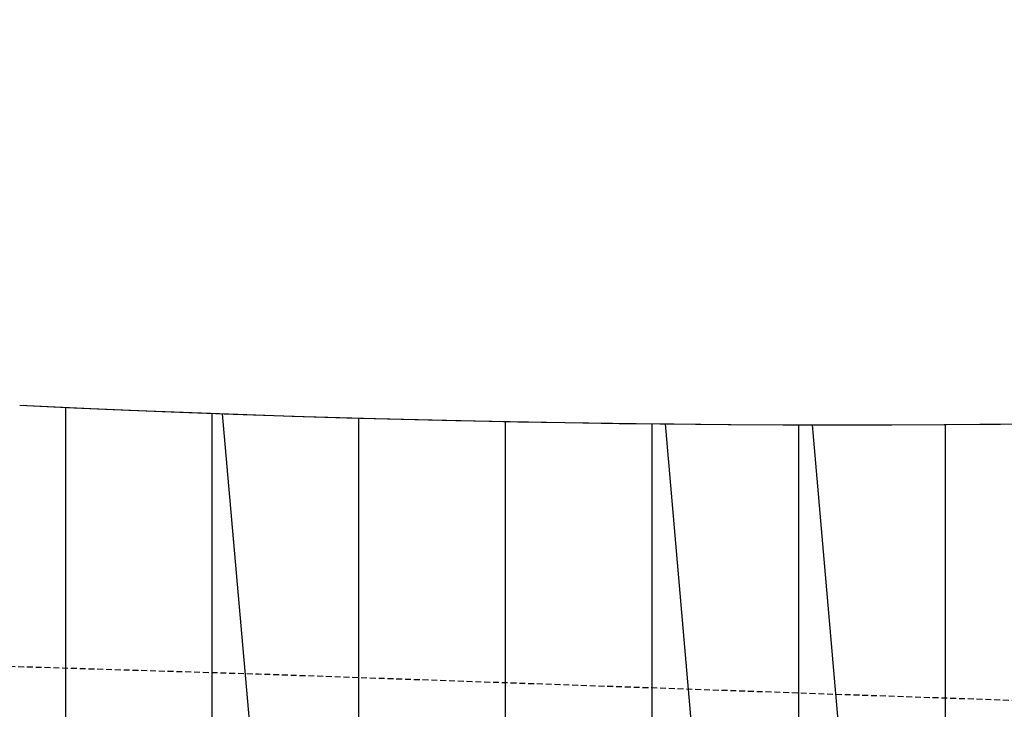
# Model space of a CAD drawing. Extents: x 429357 to 505151, y 227904 to 248592.
# Tile 433 of 656: x 443871 to 443955, y 235769 to 235827. Entities that reach past the tile are written whole.
import ezdxf

# ---------------------------------------------------------------- set-up
doc = ezdxf.new("R2010")
doc.units = 0
doc.header["$MEASUREMENT"] = 0
doc.linetypes.add('DASHED', pattern=[0.75, 0.5, -0.25])
for name, color, linetype in [('V-ASPH-EDGE', 171, 'DASHED'), ('V-RWAY-LINE-COVER', 73, 'Continuous'), ('V-RWAY-LINE-Original PLO', 13, 'Continuous'), ('V-RWAY-LINE-PLO-RR', 32, 'Continuous'), ('V-RWAY-PATT-NEW ROAD-400', 23, 'Continuous'), ('V-RWAY-PATT-NEW ROAD-COVER', 23, 'Continuous'), ('V-RWAY-PATT-OLD ROAD', 21, 'Continuous'), ('V-RWAY-PATT-RR', 24, 'Continuous'), ('V-RWAY-PATT-RR-COVER', 24, 'Continuous'), ('V-RWAY-PATT-RR-KEY', 24, 'Continuous')]:
    doc.layers.add(name, color=color, linetype=linetype)

msp = doc.modelspace()

# ---------------------------------------------------------------- hatches: boundary and pattern name
at = {"layer": 'V-RWAY-PATT-NEW ROAD-400'}
h = msp.add_hatch(dxfattribs=at)
h.set_pattern_fill('ANSI31', color=256, scale=400, angle=50)
h.set_pattern_definition([(95, (0, 0), (-49.80973490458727, -4.3577871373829), [])])
edge = h.paths.add_edge_path()
edge.add_line((444754.7902537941, 235688.7139485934), (445152.242234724, 235891.9075307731))
edge.add_line((445152.242234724, 235891.9075307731), (444804.834635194, 235935.4961069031))
edge.add_line((444804.834635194, 235935.4961069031), (444618.22951448, 235955.8303361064))
edge.add_arc((443941.3333751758, 237279.8569683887), 1487.022160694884, 267.29236154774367, 297.0779613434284, ccw=False)
edge.add_line((443871.0870157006, 235794.4949400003), (442962.2969302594, 235837.4737690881))
edge.add_line((442962.2969302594, 235837.4737690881), (442858.4905107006, 235847.5377895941))
edge.add_line((442858.4905107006, 235847.5377895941), (442782.2923647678, 235861.6184170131))
edge.add_line((442782.2923647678, 235861.6184170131), (442699.1520910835, 235883.7495124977))
edge.add_line((442699.1520910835, 235883.7495124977), (442630.8484261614, 235907.5383003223))
edge.add_line((442630.8484261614, 235907.5383003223), (442563.9286095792, 235936.1352401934))
edge.add_line((442563.9286095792, 235936.1352401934), (442532.6556501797, 235951.4266071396))
edge.add_line((442532.6556501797, 235951.4266071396), (442512.6865152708, 235961.8717509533))
edge.add_line((442512.6865152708, 235961.8717509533), (442445.8126106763, 236000.9896755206))
edge.add_line((442445.8126106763, 236000.9896755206), (442388.9329959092, 236039.7831138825))
edge.add_line((442388.9329959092, 236039.7831138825), (442346.2858197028, 236072.6535520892))
edge.add_line((442346.2858197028, 236072.6535520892), (442306.8815892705, 236106.2952772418))
edge.add_line((442306.8815892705, 236106.2952772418), (442256.158681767, 236154.9389523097))
edge.add_line((442256.158681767, 236154.9389523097), (442207.6928551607, 236208.1272666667))
edge.add_line((442207.6928551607, 236208.1272666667), (442149.9818911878, 236282.4329748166))
edge.add_line((442149.9818911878, 236282.4329748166), (442115.8715524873, 236333.7515104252))
edge.add_line((442115.8715524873, 236333.7515104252), (442081.6223245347, 236392.8673278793))
edge.add_line((442081.6223245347, 236392.8673278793), (442048.2752310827, 236460.689768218))
edge.add_line((442048.2752310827, 236460.689768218), (441550.9097378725, 237570.8887739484))
edge.add_line((441550.9097378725, 237570.8887739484), (441491.3046447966, 237696.9980128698))
edge.add_line((441491.3046447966, 237696.9980128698), (441412.3231467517, 237846.3385729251))
edge.add_line((441412.3231467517, 237846.3385729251), (441328.0562235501, 237988.4674935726))
edge.add_line((441328.0562235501, 237988.4674935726), (441238.6121246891, 237930.3074923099))
edge.add_line((441238.6121246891, 237930.3074923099), (441324.3246350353, 237781.1410585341))
edge.add_line((441324.3246350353, 237781.1410585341), (441387.0982817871, 237653.632227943))
edge.add_line((441387.0982817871, 237653.632227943), (441430.9992233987, 237551.4581331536))
edge.add_line((441430.9992233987, 237551.4581331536), (441991.4290983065, 236161.0223578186))
edge.add_arc((444602.7808922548, 237213.5553731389), 2815.489999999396, 201.9524216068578, 208.7773178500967)
edge.add_arc((443012.1926327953, 236892.5215852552), 1356.22700000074, 229.7006958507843, 267.2923646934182)
edge.add_line((442948.1250611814, 235537.8086924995), (443856.9152377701, 235494.8298591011))
edge.add_arc((443941.3333830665, 237279.8569318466), 1787.02212456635, 267.292364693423, 297.0779617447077)
at = {"layer": 'V-RWAY-PATT-NEW ROAD-COVER'}
h = msp.add_hatch(dxfattribs=at)
h.set_pattern_fill('ANSI31', color=256, scale=700, angle=50)
h.set_pattern_definition([(95, (0, 0), (-87.16703608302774, -7.626127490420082), [])])
edge = h.paths.add_edge_path()
edge.add_line((444754.7902537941, 235688.7139485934), (445152.242234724, 235891.9075307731))
edge.add_line((445152.242234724, 235891.9075307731), (444804.834635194, 235935.4961069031))
edge.add_line((444804.834635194, 235935.4961069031), (444618.22951448, 235955.8303361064))
edge.add_arc((443941.3333751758, 237279.8569683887), 1487.022160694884, 267.29236154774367, 297.0779613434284, ccw=False)
edge.add_line((443871.0870157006, 235794.4949400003), (442962.2969302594, 235837.4737690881))
edge.add_line((442962.2969302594, 235837.4737690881), (442858.4905107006, 235847.5377895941))
edge.add_line((442858.4905107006, 235847.5377895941), (442782.2923647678, 235861.6184170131))
edge.add_line((442782.2923647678, 235861.6184170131), (442699.1520910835, 235883.7495124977))
edge.add_line((442699.1520910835, 235883.7495124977), (442630.8484261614, 235907.5383003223))
edge.add_line((442630.8484261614, 235907.5383003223), (442563.9286095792, 235936.1352401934))
edge.add_line((442563.9286095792, 235936.1352401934), (442532.6556501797, 235951.4266071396))
edge.add_line((442532.6556501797, 235951.4266071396), (442512.6865152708, 235961.8717509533))
edge.add_line((442512.6865152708, 235961.8717509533), (442445.8126106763, 236000.9896755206))
edge.add_line((442445.8126106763, 236000.9896755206), (442388.9329959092, 236039.7831138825))
edge.add_line((442388.9329959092, 236039.7831138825), (442346.2858197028, 236072.6535520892))
edge.add_line((442346.2858197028, 236072.6535520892), (442306.8815892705, 236106.2952772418))
edge.add_line((442306.8815892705, 236106.2952772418), (442256.158681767, 236154.9389523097))
edge.add_line((442256.158681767, 236154.9389523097), (442207.6928551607, 236208.1272666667))
edge.add_line((442207.6928551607, 236208.1272666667), (442149.9818911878, 236282.4329748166))
edge.add_line((442149.9818911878, 236282.4329748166), (442115.8715524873, 236333.7515104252))
edge.add_line((442115.8715524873, 236333.7515104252), (442081.6223245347, 236392.8673278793))
edge.add_line((442081.6223245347, 236392.8673278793), (442048.2752310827, 236460.689768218))
edge.add_line((442048.2752310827, 236460.689768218), (441550.9097378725, 237570.8887739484))
edge.add_line((441550.9097378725, 237570.8887739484), (441491.3046447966, 237696.9980128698))
edge.add_line((441491.3046447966, 237696.9980128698), (441412.3231467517, 237846.3385729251))
edge.add_line((441412.3231467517, 237846.3385729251), (441328.0562235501, 237988.4674935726))
edge.add_line((441328.0562235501, 237988.4674935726), (441238.6121246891, 237930.3074923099))
edge.add_line((441238.6121246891, 237930.3074923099), (441324.3246350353, 237781.1410585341))
edge.add_line((441324.3246350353, 237781.1410585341), (441387.0982817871, 237653.632227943))
edge.add_line((441387.0982817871, 237653.632227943), (441430.9992233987, 237551.4581331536))
edge.add_line((441430.9992233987, 237551.4581331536), (441991.4290983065, 236161.0223578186))
edge.add_arc((444602.7808922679, 237213.5553731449), 2815.490000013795, 201.9524216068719, 209.3258199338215)
edge.add_arc((443034.8987457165, 236998.3860833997), 1463.152755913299, 232.6928418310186, 266.6000235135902)
edge.add_line((442948.1250611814, 235537.8086924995), (443856.9152377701, 235494.8298591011))
edge.add_arc((443941.3333830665, 237279.8569318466), 1787.02212456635, 267.292364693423, 297.0779617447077)
at = {"layer": 'V-RWAY-PATT-OLD ROAD'}
h = msp.add_hatch(dxfattribs=at)
h.set_pattern_fill('ANSI31', color=256, scale=100, angle=45)
h.set_pattern_definition([(90, (0, 0), (-12.5, 2.664535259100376e-15), [])])
edge = h.paths.add_edge_path()
edge.add_line((444754.7902537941, 235688.7139485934), (445152.242234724, 235891.9075307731))
edge.add_line((445152.242234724, 235891.9075307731), (444804.834635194, 235935.4961069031))
edge.add_line((444804.834635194, 235935.4961069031), (444618.22951448, 235955.8303361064))
edge.add_arc((443941.3333751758, 237279.8569683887), 1487.022160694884, 267.29236154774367, 297.0779613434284, ccw=False)
edge.add_line((443871.0870157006, 235794.4949400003), (442962.2969302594, 235837.4737690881))
edge.add_line((442962.2969302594, 235837.4737690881), (442857.2417159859, 235844.8373698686))
edge.add_line((442857.2417159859, 235844.8373698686), (442782.7034142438, 235856.4437475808))
edge.add_line((442782.7034142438, 235856.4437475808), (442695.913377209, 235877.424834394))
edge.add_line((442695.913377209, 235877.424834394), (442629.2378515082, 235899.3191366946))
edge.add_line((442629.2378515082, 235899.3191366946), (442556.853763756, 235929.2295156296))
edge.add_line((442556.853763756, 235929.2295156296), (442514.7602990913, 235949.8077847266))
edge.add_line((442514.7602990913, 235949.8077847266), (442495.0814236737, 235960.2897114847))
edge.add_line((442495.0814236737, 235960.2897114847), (442440.3546220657, 235992.5402412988))
edge.add_line((442440.3546220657, 235992.5402412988), (442388.503931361, 236027.6996443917))
edge.add_line((442388.503931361, 236027.6996443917), (442333.5335692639, 236070.5680968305))
edge.add_line((442333.5335692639, 236070.5680968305), (442301.7545508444, 236098.3580085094))
edge.add_line((442301.7545508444, 236098.3580085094), (442240.0489784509, 236159.8259130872))
edge.add_line((442240.0489784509, 236159.8259130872), (442202.8157549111, 236202.7021063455))
edge.add_line((442202.8157549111, 236202.7021063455), (442141.7869390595, 236285.5531705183))
edge.add_line((442141.7869390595, 236285.5531705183), (442110.0769709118, 236336.9418835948))
edge.add_line((442110.0769709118, 236336.9418835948), (442079.7270699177, 236393.8177041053))
edge.add_line((442079.7270699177, 236393.8177041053), (442048.2752310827, 236460.689768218))
edge.add_line((442048.2752310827, 236460.689768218), (441604.9436267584, 237454.6921821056))
edge.add_line((441604.9436267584, 237454.6921821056), (441491.3046447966, 237696.9980128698))
edge.add_line((441491.3046447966, 237696.9980128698), (441412.3231467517, 237846.3385729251))
edge.add_line((441412.3231467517, 237846.3385729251), (441328.0562235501, 237988.4674935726))
edge.add_line((441328.0562235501, 237988.4674935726), (441238.6121246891, 237930.3074923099))
edge.add_line((441238.6121246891, 237930.3074923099), (441324.3246350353, 237781.1410585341))
edge.add_line((441324.3246350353, 237781.1410585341), (441387.0982817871, 237653.632227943))
edge.add_line((441387.0982817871, 237653.632227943), (441430.9992233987, 237551.4581331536))
edge.add_line((441430.9992233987, 237551.4581331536), (441991.4290983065, 236161.0223578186))
edge.add_arc((444602.7808922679, 237213.5553731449), 2815.490000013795, 201.9524216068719, 209.3258199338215)
edge.add_arc((442975.3944529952, 236837.9861106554), 1300.463355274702, 230.4943875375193, 268.7984778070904)
edge.add_line((442948.1250611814, 235537.8086924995), (443856.9152377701, 235494.8298591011))
edge.add_arc((443941.3333830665, 237279.8569318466), 1787.02212456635, 267.292364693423, 297.0779617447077)
at = {"layer": 'V-RWAY-PATT-RR'}
h = msp.add_hatch(dxfattribs=at)
h.set_pattern_fill('DOTS', color=256, scale=2, angle=90)
h.set_pattern_definition([(90, (0, 0), (-12.5, 6.250000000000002), [0, -12.5])])
edge = h.paths.add_edge_path()
edge.add_line((463249.5569567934, 239485.3821469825), (461904.7070020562, 239374.4039449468))
edge.add_arc((462009.4010453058, 238105.7063381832), 1273.009999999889, 94.71740949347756, 114.6678835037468)
edge.add_line((461478.1004505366, 239262.5443294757), (461031.2811906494, 239057.3337984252))
edge.add_arc((460759.9026580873, 239648.2252816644), 650.2300000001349, 271.17661248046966, 294.66788350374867, ccw=False)
edge.add_line((460773.2546879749, 238998.1323835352), (460346.4777835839, 238989.3669624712))
edge.add_arc((460406.6379977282, 236060.2447020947), 2929.739999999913, 91.1766124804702, 111.026612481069)
edge.add_line((459355.4427855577, 238794.904661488), (459131.218265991, 238708.7134183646))
edge.add_arc((458939.5680135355, 239207.2871043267), 534.1400000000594, 256.443279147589, 291.02661248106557, ccw=False)
edge.add_line((458814.3613980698, 238688.0291308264), (458387.2810669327, 238791.0093170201))
edge.add_arc((457932.7290611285, 236905.88725293), 1939.149999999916, 76.4432791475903, 106.7099458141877)
edge.add_line((457375.1715032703, 238763.151986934), (457000.1484570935, 238650.5687186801))
edge.add_arc((456858.6967817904, 239121.7545261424), 491.9599999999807, 259.55994581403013, 286.7099458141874, ccw=False)
edge.add_line((456769.5503367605, 238637.9389074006), (456400.7484175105, 238705.8932659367))
edge.add_arc((456037.151750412, 236732.5813026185), 2006.529999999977, 79.55994581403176, 118.7266124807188)
edge.add_line((455072.7515140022, 238492.1536441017), (454863.0398948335, 238377.2132518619))
edge.add_arc((454394.0018526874, 239232.9848857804), 975.8799999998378, 277.9103045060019, 298.72661248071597, ccw=False)
edge.add_arc((454135.6978361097, 241092.0256720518), 2852.780000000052, 269.1932791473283, 277.9103045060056, ccw=False)
edge.add_line((454095.5322062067, 238239.5284414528), (453403.3836644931, 238249.2744919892))
edge.add_arc((453381.4962838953, 236694.8685809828), 1554.560000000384, 89.19327914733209, 119.9432791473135)
edge.add_line((452605.5494438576, 238041.9258533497), (452483.7873136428, 237971.7870833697))
edge.add_arc((452222.5112140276, 238425.3669575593), 523.4499999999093, 271.9544379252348, 299.9432791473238, ccw=False)
edge.add_line((452240.3633516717, 237902.221467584), (451086.9456391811, 237862.8615339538))
edge.add_arc((451115.1744916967, 237035.633043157), 827.710000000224, 91.9544379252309, 110.8395699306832)
edge.add_line((450820.7145963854, 237809.1944267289), (450693.6046129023, 237760.809394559))
edge.add_arc((450224.5520669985, 238993.0347065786), 1318.480000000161, 281.2229032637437, 290.83956993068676, ccw=False)
edge.add_line((450481.1631621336, 237699.7674270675), (449789.9815760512, 237562.6226414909))
edge.add_arc((450145.3091580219, 235771.8445185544), 1825.689999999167, 101.2229032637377, 111.5229032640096)
edge.add_line((449475.5125713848, 237470.2309612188), (449217.3484181, 237368.4181674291))
edge.add_arc((448647.9650044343, 238812.1894402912), 1551.989999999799, 282.6229032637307, 291.52290326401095, ccw=False)
edge.add_line((448987.1265540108, 237297.7118394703), (448143.3331885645, 237108.7474961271))
edge.add_arc((448499.7872808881, 235517.0525082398), 1631.119999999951, 102.6229032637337, 118.0501507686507)
edge.add_line((447732.7625232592, 236956.5751637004), (447555.3000096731, 236862.0173316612))
edge.add_arc((447294.9304856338, 237350.6688711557), 553.6899999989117, 281.36681743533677, 298.0501507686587, ccw=False)
edge.add_line((447404.057019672, 236807.8392333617), (447179.3068485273, 236762.6570887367))
edge.add_arc((447321.9898558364, 236052.9070186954), 723.9499999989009, 101.3668174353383, 126.716817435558)
edge.add_line((446889.1687771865, 236633.2254798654), (446741.1121535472, 236522.7998569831))
edge.add_arc((446432.1498260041, 236937.0508057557), 516.7799999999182, 277.53388763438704, 306.71681743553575, ccw=False)
edge.add_line((446499.9061748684, 236424.731915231), (446016.0313089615, 236360.7374094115))
edge.add_arc((446189.5670424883, 235048.6000826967), 1323.562999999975, 97.53388763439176, 132.8005543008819)
edge.add_line((445290.2742763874, 236019.7290832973), (444246.4260034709, 235053.0962259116))
edge.add_arc((443521.8880459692, 235835.5108622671), 1066.36199999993, 228.9838876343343, 312.8005543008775, ccw=False)
edge.add_line((442822.0653362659, 235030.91401289), (442755.0557848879, 235089.1976189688))
edge.add_arc((444602.7808922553, 237213.5553731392), 2815.489999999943, 201.9524216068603, 228.9838876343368, ccw=False)
edge.add_line((441991.4290983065, 236161.0223578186), (441430.9992233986, 237551.4581331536))
edge.add_arc((439156.5041961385, 236634.6988076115), 2452.299999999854, 21.95242160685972, 32.48251394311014)
edge.add_line((441225.1550658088, 237951.6873684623), (440654.1831325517, 238848.5376687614))
edge.add_line((440654.1831325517, 238848.5376687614), (440485.4906138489, 238741.1410458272))
edge.add_line((440485.4906138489, 238741.1410458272), (441056.4625471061, 237844.2907455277))
edge.add_arc((439156.5041961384, 236634.6988076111), 2252.322000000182, 27.76665392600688, 32.482513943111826, ccw=False)
edge.add_arc((439156.504196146, 236634.6988076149), 2252.32199999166, 21.952425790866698, 27.766653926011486, ccw=False)
edge.add_line((441245.5206451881, 237476.6992038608), (441805.719503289, 236086.8368777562))
edge.add_arc((444602.5515866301, 237214.1299268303), 3015.46999999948, 201.9524257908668, 228.9791129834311)
edge.add_line((442623.3957599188, 234939.047173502), (442690.6822036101, 234880.5128819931))
edge.add_arc((443521.8243438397, 235835.9288847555), 1266.339999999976, 228.9791129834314, 290.2257014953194)
edge.add_arc((443521.8243438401, 235835.9288847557), 1266.339999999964, 290.2257014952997, 294.2147918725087)
edge.add_arc((443521.8243438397, 235835.9288847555), 1266.339999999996, 294.2147918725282, 312.7856754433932)
edge.add_line((444381.9957204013, 234906.5623270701), (444602.2903960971, 235110.4551537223))
edge.add_line((444602.2903960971, 235110.4551537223), (445223.2806271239, 235685.210095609))
edge.add_line((445223.2806271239, 235685.210095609), (445300.9499702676, 235757.0966351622))
edge.add_line((445300.9499702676, 235757.0966351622), (445415.1598807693, 235862.8031458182))
edge.add_line((445415.1598807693, 235862.8031458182), (445426.535522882, 235873.3318243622))
edge.add_arc((446189.7224646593, 235048.7514671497), 1123.560000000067, 97.51900877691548, 132.7856754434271, ccw=False)
edge.add_line((446042.6988944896, 236162.6505395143), (446284.5677246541, 236194.574813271))
edge.add_line((446284.5677246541, 236194.574813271), (446525.9442485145, 236226.4341075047))
edge.add_line((446525.9442485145, 236226.4341075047), (446587.0863805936, 236237.216423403))
edge.add_line((446587.0863805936, 236237.216423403), (446647.0660920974, 236253.249291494))
edge.add_arc((446432.1499209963, 236937.0508766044), 716.7800000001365, 287.4477299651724, 306.7168174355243)
edge.add_line((446860.6843401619, 236362.4798888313), (447008.7408688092, 236472.9054408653))
edge.add_arc((447321.989855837, 236052.9070186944), 523.9499999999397, 101.36681743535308, 126.71681743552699, ccw=False)
edge.add_line((447218.7247661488, 236566.5799922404), (447371.5301967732, 236597.2988879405))
edge.add_line((447371.5301967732, 236597.2988879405), (447443.4806873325, 236611.7632928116))
edge.add_line((447443.4806873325, 236611.7632928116), (447587.8170744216, 236656.2146867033))
edge.add_arc((447294.9441192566, 237350.630811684), 753.6500000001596, 292.8677919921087, 298.0501507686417)
edge.add_line((447649.343678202, 236685.5073080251), (447826.8113679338, 236780.0678980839))
edge.add_arc((448499.7872808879, 235517.0525082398), 1431.119999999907, 102.62290326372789, 118.0501507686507, ccw=False)
edge.add_line((448187.0398554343, 236913.5815993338), (448576.1928055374, 237000.7309355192))
edge.add_line((448576.1928055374, 237000.7309355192), (448886.9053762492, 237070.3138444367))
edge.add_line((448886.9053762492, 237070.3138444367), (449030.8332208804, 237102.5459426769))
edge.add_arc((448647.9650044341, 238812.1894402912), 1751.989999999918, 282.6229032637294, 291.5229032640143)
edge.add_line((449290.7230421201, 237182.363969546), (449548.8871954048, 237284.1767633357))
edge.add_arc((450145.309158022, 235771.8445185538), 1625.689999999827, 101.22290326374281, 111.52290326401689, ccw=False)
edge.add_line((449828.9068680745, 237366.4471546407), (450520.088454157, 237503.5919402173))
edge.add_arc((450224.5520669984, 238993.0347065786), 1518.480000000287, 281.222903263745, 290.8395699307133)
edge.add_line((450764.7551113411, 237573.893353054), (450891.8650948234, 237622.2783852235))
edge.add_arc((451115.174491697, 237035.6330431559), 627.710000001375, 91.9544379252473, 110.83956993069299, ccw=False)
edge.add_line((451093.7665915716, 237662.9778812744), (452220.4698538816, 237701.4261946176))
edge.add_line((452220.4698538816, 237701.4261946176), (452345.163784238, 237712.3899246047))
edge.add_line((452345.163784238, 237712.3899246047), (452440.8698575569, 237735.6573046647))
edge.add_arc((452222.5112140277, 238425.3669575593), 723.4499999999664, 287.5675279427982, 299.9432791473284)
edge.add_line((452583.6157975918, 237798.4830909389), (452705.3779278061, 237868.6218609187))
edge.add_arc((453381.4962838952, 236694.8685809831), 1354.560000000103, 89.19327914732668, 119.9432791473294, ccw=False)
edge.add_line((453400.5677705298, 238049.2943161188), (454092.7163122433, 238039.5482655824))
edge.add_arc((454135.6978361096, 241092.0256720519), 3052.780000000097, 269.1932791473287, 277.9103045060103)
edge.add_arc((454394.0018526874, 239232.9848857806), 1175.880000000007, 277.9103045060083, 298.7266124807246)
edge.add_line((454959.1660665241, 238201.8286484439), (455168.8776856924, 238316.7690406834))
edge.add_arc((456037.151750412, 236732.5813026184), 1806.530000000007, 79.55994581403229, 118.72661248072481, ccw=False)
edge.add_line((456364.5070787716, 238509.2042592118), (456733.3089980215, 238441.2499006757))
edge.add_arc((456858.6967817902, 239121.7545261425), 691.9600000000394, 259.5599458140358, 286.7099458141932)
edge.add_line((457057.6538133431, 238459.014199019), (457432.67685952, 238571.5974672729))
edge.add_arc((457932.7290611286, 236905.8872529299), 1739.150000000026, 76.44327914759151, 106.70994581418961, ccw=False)
edge.add_line((458340.3994945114, 238596.5816488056), (458767.4798256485, 238493.6014626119))
edge.add_arc((458939.5680135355, 239207.2871043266), 734.1399999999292, 256.44327914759, 291.0266124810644)
edge.add_line((459202.978573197, 238522.0306438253), (459427.2030927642, 238608.2218869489))
edge.add_arc((460406.6379977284, 236060.2447020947), 2729.739999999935, 91.17661248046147, 111.0266124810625, ccw=False)
edge.add_line((460350.584647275, 238789.4091327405), (460777.3615516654, 238798.1745538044))
edge.add_line((460777.3615516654, 238798.1745538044), (460905.1735372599, 238810.4977456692))
edge.add_line((460905.1735372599, 238810.4977456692), (460994.2399259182, 238830.9266227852))
edge.add_line((460994.2399259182, 238830.9266227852), (461084.0813343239, 238862.2232213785))
edge.add_line((461084.0813343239, 238862.2232213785), (461241.004304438, 238933.5688581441))
edge.add_line((461241.004304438, 238933.5688581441), (461561.5720013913, 239080.7958763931))
edge.add_arc((462009.4010453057, 238105.7063381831), 1073.009999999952, 94.71740949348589, 114.66788350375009, ccw=False)
edge.add_line((461921.1552692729, 239175.0814562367), (462039.9068161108, 239184.8809384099))
edge.add_line((462039.9068161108, 239184.8809384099), (462395.6163005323, 239214.2343981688))
edge.add_line((462395.6163005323, 239214.2343981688), (463072.2936633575, 239270.0744097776))
edge.add_line((463072.2936633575, 239270.0744097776), (463303.6536176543, 239289.6477164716))
edge.add_line((463303.6536176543, 239289.6477164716), (463249.5569567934, 239485.3821469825))
at = {"layer": 'V-RWAY-PATT-RR-COVER'}
h = msp.add_hatch(dxfattribs=at)
h.set_pattern_fill('DOTS', color=256, scale=10, angle=90)
h.set_pattern_definition([(90, (0, 0), (-62.5, 31.25000000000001), [0, -62.5])])
h.paths.add_polyline_path([(463249.5569567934, 239485.3821469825), (461904.7070020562, 239374.4039449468, 0.08727091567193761), (461478.1004505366, 239262.5443294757), (461031.2811906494, 239057.3337984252, -0.1028604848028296), (460773.2546879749, 238998.1323835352), (460346.4777835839, 238989.3669624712, 0.08682919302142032), (459355.4427855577, 238794.904661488), (459131.218265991, 238708.7134183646, -0.152054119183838), (458814.3613980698, 238688.0291308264), (458387.2810669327, 238791.0093170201, 0.1328363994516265), (457375.1715032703, 238763.151986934), (457000.1484570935, 238650.5687186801, -0.1190215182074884), (456769.5503367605, 238637.9389074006), (456400.7484175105, 238705.8932659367, 0.172580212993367), (455072.7515140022, 238492.1536441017), (454863.0398948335, 238377.2132518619, -0.09107887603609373), (454528.3050780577, 238266.3906492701, -0.03805355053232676), (454095.5322062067, 238239.5284414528), (453403.3836644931, 238249.2744919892, 0.1349831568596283), (452605.5494438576, 238041.9258533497), (452483.7873136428, 237971.7870833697, -0.122735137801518), (452240.3633516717, 237902.221467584), (451086.9456391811, 237862.8615339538, 0.08258894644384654), (450820.7145963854, 237809.1944267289), (450693.6046129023, 237760.809394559, -0.04198526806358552), (450481.1631621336, 237699.7674270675), (449789.9815760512, 237562.6226414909, 0.04497251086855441), (449475.5125713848, 237470.2309612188), (449217.3484181, 237368.4181674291, -0.03885310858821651), (448987.1265540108, 237297.7118394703), (448143.3331885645, 237108.7474961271, 0.06741592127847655), (447732.7625232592, 236956.5751637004), (447555.3000096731, 236862.0173316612, -0.07292362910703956), (447404.057019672, 236807.8392333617), (447179.3068485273, 236762.6570887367, 0.1110635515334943), (446889.1687771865, 236633.2254798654), (446741.1121535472, 236522.7998569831, -0.1280272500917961), (446499.9061748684, 236424.731915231), (446016.0313089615, 236360.7374094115, 0.1551060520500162), (445290.2742763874, 236019.7290832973), (444246.4260034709, 235053.0962259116, -0.3829465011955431), (442822.0653362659, 235030.91401289), (442755.0557848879, 235089.1976189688, -0.1184970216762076), (441991.4290983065, 236161.0223578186), (441430.9992233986, 237551.4581331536, 0.04597855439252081), (441225.1550658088, 237951.6873684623), (440654.1831325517, 238848.5376687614), (440485.4906138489, 238741.1410458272), (441056.4625471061, 237844.2907455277, -0.02057972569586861), (441149.4764122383, 237683.991968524, -0.02537480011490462), (441245.5206451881, 237476.6992038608), (441805.719503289, 236086.8368777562, 0.118475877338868), (442623.3957599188, 234939.047173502), (442690.6822036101, 234880.5128819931, 0.2737875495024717), (443959.6223315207, 234647.673896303, 0.01740744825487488), (444041.224457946, 234681.0087502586, 0.08120858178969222), (444381.9957204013, 234906.5623270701), (444602.2903960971, 235110.4551537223), (445223.2806271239, 235685.210095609), (445415.1598807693, 235862.8031458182), (445426.535522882, 235873.3318243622, -0.1551060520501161), (446042.6988944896, 236162.6505395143), (446284.5677246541, 236194.574813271), (446525.9442485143, 236226.4341075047, 0.04334934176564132), (446647.0660920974, 236253.249291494, 0.08427593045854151), (446860.6843401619, 236362.4798888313), (447008.7408688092, 236472.9054408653, -0.1110635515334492), (447218.7247661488, 236566.5799922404), (447371.5301967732, 236597.2988879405), (447443.480687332, 236611.7632928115, 0.05022463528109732), (447587.8170744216, 236656.2146867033, 0.02261616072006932), (447649.343678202, 236685.5073080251), (447826.8113679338, 236780.0678980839, -0.067415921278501), (448187.0398554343, 236913.5815993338), (448576.1928055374, 237000.7309355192), (448886.9053762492, 237070.3138444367), (449030.8332208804, 237102.5459426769, 0.03885310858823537), (449290.7230421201, 237182.363969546), (449548.8871954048, 237284.1767633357, -0.04497251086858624), (449828.9068680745, 237366.4471546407), (450520.088454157, 237503.5919402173, 0.04198526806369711), (450764.7551113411, 237573.893353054), (450891.8650948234, 237622.2783852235, -0.08258894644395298), (451093.7665915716, 237662.9778812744), (452220.4698538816, 237701.4261946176), (452247.1843040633, 237702.3378149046, 0.06823054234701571), (452440.8698575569, 237735.6573046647, 0.05405194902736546), (452583.6157975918, 237798.4830909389), (452705.3779278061, 237868.6218609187, -0.1349831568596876), (453400.5677705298, 238049.2943161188), (454092.7163122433, 238039.5482655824, 0.03805355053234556), (454555.8296149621, 238068.2937036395, 0.09107887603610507), (454959.1660665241, 238201.8286484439), (455168.8776856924, 238316.7690406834, -0.1725802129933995), (456364.5070787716, 238509.2042592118), (456733.3089980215, 238441.2499006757, 0.1190215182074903), (457057.6538133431, 238459.014199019), (457432.67685952, 238571.5974672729, -0.1328363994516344), (458340.3994945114, 238596.5816488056), (458767.4798256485, 238493.6014626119, 0.1520541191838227), (459202.978573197, 238522.0306438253), (459427.2030927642, 238608.2218869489, -0.08682919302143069), (460350.584647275, 238789.4091327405), (460777.3615516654, 238798.1745538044, 0.1028604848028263), (461114.7527415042, 238875.5853453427), (461241.004304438, 238933.5688581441), (461561.5720013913, 239080.7958763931, -0.08727091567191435), (461921.1552692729, 239175.0814562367), (462039.9068161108, 239184.8809384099), (462395.6163005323, 239214.2343981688), (463072.2936633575, 239270.0744097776), (463266.0052240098, 239286.0596582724, 0.006341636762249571), (463303.6536176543, 239289.6477164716)])
at = {"layer": 'V-RWAY-PATT-RR-KEY'}
h = msp.add_hatch(dxfattribs=at)
h.set_pattern_fill('DOTS', color=256, scale=5, angle=90)
h.set_pattern_definition([(90, (0, 0), (-31.25, 15.625), [0, -31.25])])
h.paths.add_polyline_path([(463249.5569567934, 239485.3821469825), (461904.7070020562, 239374.4039449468, 0.08727091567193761), (461478.1004505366, 239262.5443294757), (461031.2811906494, 239057.3337984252, -0.1028604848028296), (460773.2546879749, 238998.1323835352), (460346.4777835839, 238989.3669624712, 0.08682919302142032), (459355.4427855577, 238794.904661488), (459131.218265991, 238708.7134183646, -0.152054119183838), (458814.3613980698, 238688.0291308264), (458387.2810669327, 238791.0093170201, 0.1328363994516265), (457375.1715032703, 238763.151986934), (457000.1484570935, 238650.5687186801, -0.1190215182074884), (456769.5503367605, 238637.9389074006), (456400.7484175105, 238705.8932659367, 0.172580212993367), (455072.7515140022, 238492.1536441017), (454863.0398948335, 238377.2132518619, -0.09107887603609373), (454528.3050780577, 238266.3906492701, -0.03805355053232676), (454095.5322062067, 238239.5284414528), (453403.3836644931, 238249.2744919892, 0.1349831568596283), (452605.5494438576, 238041.9258533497), (452483.7873136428, 237971.7870833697, -0.122735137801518), (452240.3633516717, 237902.221467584), (451086.9456391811, 237862.8615339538, 0.08258894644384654), (450820.7145963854, 237809.1944267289), (450693.6046129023, 237760.809394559, -0.04198526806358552), (450481.1631621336, 237699.7674270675), (449789.9815760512, 237562.6226414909, 0.04497251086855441), (449475.5125713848, 237470.2309612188), (449217.3484181, 237368.4181674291, -0.03885310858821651), (448987.1265540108, 237297.7118394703), (448143.3331885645, 237108.7474961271, 0.06741592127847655), (447732.7625232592, 236956.5751637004), (447555.3000096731, 236862.0173316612, -0.07292362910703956), (447404.057019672, 236807.8392333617), (447179.3068485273, 236762.6570887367, 0.1110635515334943), (446889.1687771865, 236633.2254798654), (446741.1121535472, 236522.7998569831, -0.1280272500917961), (446499.9061748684, 236424.731915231), (446016.0313089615, 236360.7374094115, 0.1551060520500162), (445290.2742763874, 236019.7290832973), (444246.4260034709, 235053.0962259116, -0.3829465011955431), (442822.0653362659, 235030.91401289), (442755.0557848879, 235089.1976189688, -0.1184970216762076), (441991.4290983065, 236161.0223578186), (441430.9992233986, 237551.4581331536, 0.04597855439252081), (441225.1550658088, 237951.6873684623), (440654.1831325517, 238848.5376687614), (440485.4906138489, 238741.1410458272), (441056.4625471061, 237844.2907455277, -0.02057972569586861), (441149.4764122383, 237683.991968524, -0.02537480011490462), (441245.5206451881, 237476.6992038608), (441805.719503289, 236086.8368777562, 0.118475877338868), (442623.3957599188, 234939.047173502), (442690.6822036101, 234880.5128819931, 0.2737875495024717), (443959.6223315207, 234647.673896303, 0.01740744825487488), (444041.224457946, 234681.0087502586, 0.08120858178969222), (444381.9957204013, 234906.5623270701), (444602.2903960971, 235110.4551537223), (445223.2806271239, 235685.210095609), (445415.1598807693, 235862.8031458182), (445426.535522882, 235873.3318243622, -0.1551060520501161), (446042.6988944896, 236162.6505395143), (446284.5677246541, 236194.574813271), (446525.9442485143, 236226.4341075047, 0.04334934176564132), (446647.0660920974, 236253.249291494, 0.08427593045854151), (446860.6843401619, 236362.4798888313), (447008.7408688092, 236472.9054408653, -0.1110635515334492), (447218.7247661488, 236566.5799922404), (447371.5301967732, 236597.2988879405), (447443.480687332, 236611.7632928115, 0.05022463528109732), (447587.8170744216, 236656.2146867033, 0.02261616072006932), (447649.343678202, 236685.5073080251), (447826.8113679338, 236780.0678980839, -0.067415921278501), (448187.0398554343, 236913.5815993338), (448576.1928055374, 237000.7309355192), (448886.9053762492, 237070.3138444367), (449030.8332208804, 237102.5459426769, 0.03885310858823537), (449290.7230421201, 237182.363969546), (449548.8871954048, 237284.1767633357, -0.04497251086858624), (449828.9068680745, 237366.4471546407), (450520.088454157, 237503.5919402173, 0.04198526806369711), (450764.7551113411, 237573.893353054), (450891.8650948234, 237622.2783852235, -0.08258894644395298), (451093.7665915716, 237662.9778812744), (452220.4698538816, 237701.4261946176), (452247.1843040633, 237702.3378149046, 0.06823054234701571), (452440.8698575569, 237735.6573046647, 0.05405194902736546), (452583.6157975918, 237798.4830909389), (452705.3779278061, 237868.6218609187, -0.1349831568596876), (453400.5677705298, 238049.2943161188), (454092.7163122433, 238039.5482655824, 0.03805355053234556), (454555.8296149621, 238068.2937036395, 0.09107887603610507), (454959.1660665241, 238201.8286484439), (455168.8776856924, 238316.7690406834, -0.1725802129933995), (456364.5070787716, 238509.2042592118), (456733.3089980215, 238441.2499006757, 0.1190215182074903), (457057.6538133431, 238459.014199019), (457432.67685952, 238571.5974672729, -0.1328363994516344), (458340.3994945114, 238596.5816488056), (458767.4798256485, 238493.6014626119, 0.1520541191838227), (459202.978573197, 238522.0306438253), (459427.2030927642, 238608.2218869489, -0.08682919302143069), (460350.584647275, 238789.4091327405), (460777.3615516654, 238798.1745538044, 0.1028604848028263), (461114.7527415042, 238875.5853453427), (461241.004304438, 238933.5688581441), (461561.5720013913, 239080.7958763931, -0.08727091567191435), (461921.1552692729, 239175.0814562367), (462039.9068161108, 239184.8809384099), (462395.6163005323, 239214.2343981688), (463072.2936633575, 239270.0744097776), (463266.0052240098, 239286.0596582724, 0.006341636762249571), (463303.6536176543, 239289.6477164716)])

# ---------------------------------------------------------------- linework, layer by layer
at = {"layer": 'V-ASPH-EDGE', "flags": 128}
msp.add_lwpolyline([(442044.6988764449, 236393.4513117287), (442047.2699509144, 236390.7057798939), (442062.6269509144, 236374.4617798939), (442075.3249509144, 236361.1657798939), (442087.1059509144, 236348.9757798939), (442107.9245519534, 236328.2729003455), (442120.4325519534, 236316.0629003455), (442131.9015519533, 236305.1979003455), (442147.8775519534, 236290.3589003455), (442158.7995519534, 236280.6509003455), (442170.4265519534, 236270.3989003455), (442184.0185519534, 236258.5439003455), (442200.3935519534, 236244.4569003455), (442213.8285519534, 236233.1909003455), (442226.0275519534, 236223.2179003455), (442247.2515519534, 236206.2969003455), (442260.4045519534, 236195.6369003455), (442273.5225519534, 236185.4369003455), (442287.4355519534, 236174.8559003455), (442299.9165519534, 236165.5029003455), (442314.3805519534, 236154.4249003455), (442330.9685519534, 236142.3439003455), (442347.3915519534, 236131.0689003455), (442362.6195519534, 236120.8069003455), (442375.6805519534, 236112.3699003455), (442388.3235519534, 236103.8369003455), (442403.5935519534, 236093.6819003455), (442419.9535519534, 236083.6689003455), (442437.7845519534, 236072.8519003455), (442454.5625519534, 236063.1609003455), (442474.2805519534, 236051.4889003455), (442488.2355519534, 236043.5139003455), (442503.8335519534, 236034.3519003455), (442517.6465519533, 236026.3549003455), (442533.6785519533, 236017.4849003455), (442550.2685519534, 236008.1409003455), (442562.7475519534, 236001.5459003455), (442577.7765519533, 235993.9239003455), (442592.4755519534, 235986.6149003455), (442608.0799294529, 235978.8850342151), (442629.7299294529, 235968.3140342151), (442660.3089294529, 235953.7550342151), (442694.9789294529, 235938.3060342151), (442725.1869294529, 235925.6060342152), (442754.5379294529, 235914.0730342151), (442816.8489294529, 235890.5610342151), (442853.7999294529, 235877.4980342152), (442889.9469294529, 235866.2050342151), (442929.1699294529, 235855.0980342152), (442964.0986736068, 235845.8306425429), (442998.4226736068, 235837.3816425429), (443035.5116736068, 235829.0766425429), (443072.0566736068, 235821.5196425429), (443117.5216736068, 235813.0186425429), (443159.4956736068, 235805.7756425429), (443200.0916736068, 235799.3896425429), (443235.2726736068, 235795.8826425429), (443272.8076736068, 235792.4836425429), (443315.3686736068, 235789.1286425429), (443360.6446736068, 235786.6996425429), (443404.7806736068, 235784.9286425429), (443450.8496736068, 235783.9366425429), (443478.7356736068, 235783.6316425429), (443507.7006736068, 235783.2546425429), (443590.7136736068, 235781.4776425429), (443629.0086736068, 235780.5516425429), (443673.1060250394, 235779.5676839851), (443707.1200250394, 235778.5876839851), (443756.5400250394, 235776.4856839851), (443798.0340250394, 235775.1076839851), (443840.6830250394, 235773.1646839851), (443891.4550250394, 235771.6036839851), (443941.9300250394, 235769.8366839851), (443984.9960250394, 235768.3706839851), (444012.4032633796, 235767.5876799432), (444051.5102633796, 235766.1116799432), (444095.8742633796, 235764.2476799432), (444139.9132633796, 235762.5816799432), (444184.6812633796, 235761.3126799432), (444228.8012633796, 235760.3416799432), (444274.0702633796, 235758.9886799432), (444310.3002633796, 235758.3206799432), (444358.7252633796, 235757.1666799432), (444442.7922633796, 235755.1086799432), (444488.8112633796, 235753.9346799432), (444526.3457263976, 235753.5234540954), (444568.5867263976, 235752.9824540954), (444622.2937263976, 235752.0974540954), (444674.8057263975, 235751.6594540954), (444730.3257263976, 235751.0104540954), (444743.0827263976, 235750.7024540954), (444747.5347199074, 235751.6151265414), (444749.4617263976, 235752.1544540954), (444753.7406823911, 235753.6853861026), (444757.8489764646, 235755.6283572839), (444757.9387263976, 235755.6764540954), (444766.3978019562, 235761.5486467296), (444769.4417263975, 235763.9824540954), (444772.8067263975, 235768.7184540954), (444776.1477263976, 235774.3754540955), (444778.5097263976, 235779.2474540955), (444778.6157263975, 235782.1164540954), (444781.4227263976, 235782.2494540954), (444794.6497263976, 235785.4424540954), (444796.1702350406, 235779.9080986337), (444797.6087263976, 235776.0014540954), (444800.0403664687, 235770.8025923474), (444801.9727263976, 235767.4264540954), (444804.6513244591, 235763.9904648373), (444807.6538101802, 235760.8335693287), (444810.951267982, 235757.9861701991), (444811.7797263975, 235757.3544540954), (444815.398329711, 235754.9282183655), (444819.2373211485, 235752.8683507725), (444822.6967263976, 235751.4014540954), (444826.8341506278, 235749.9076884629), (444829.1857263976, 235749.2564540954), (444833.5021510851, 235748.4090504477), (444837.8808510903, 235747.9888108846), (444838.6537263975, 235747.9594540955), (444870.1357263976, 235747.9224540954), (444913.6467263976, 235749.3594540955), (444956.9997263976, 235750.8414540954), (444999.0317263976, 235752.7804540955), (445063.8220079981, 235757.3675328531), (445095.264007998, 235759.4735328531), (445110.862007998, 235760.8215328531), (445088.3320079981, 235740.5345328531), (445067.7930079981, 235720.5745328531), (445008.6790079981, 235716.7285328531), (444954.0350079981, 235713.8235328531), (444903.0000079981, 235712.0755328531), (444853.1270079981, 235711.0785328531), (444799.6750079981, 235710.4365328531), (444747.982007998, 235710.8335328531), (444697.7240079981, 235711.8615328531), (444662.1667263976, 235712.3274540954), (444614.1057263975, 235713.1644540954), (444559.3007263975, 235713.9174540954), (444508.2957263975, 235714.8094540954), (444464.2807263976, 235715.5054540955), (444405.2250994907, 235715.2867763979), (444353.3350994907, 235715.7577763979), (444294.9030994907, 235716.1307763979), (444247.4580994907, 235716.702776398), (444196.7410473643, 235717.2526430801), (444150.1240473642, 235717.7376430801), (444094.6560473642, 235718.3656430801), (444056.9340473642, 235718.8406430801), (444014.5680473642, 235720.0936430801), (443967.8100473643, 235720.5816430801), (443917.1950473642, 235721.6376430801), (443880.6782502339, 235722.2236464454), (443823.7482502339, 235723.3226464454), (443782.9112502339, 235723.6606464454), (443726.0312502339, 235724.4906464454), (443685.1202502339, 235725.2196464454), (443653.1989721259, 235725.8385892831), (443607.2179721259, 235726.2935892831), (443557.9889721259, 235726.6175892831), (443508.431972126, 235727.6025892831), (443462.7329721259, 235729.0235892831), (443416.7459721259, 235730.1355892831), (443367.1539721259, 235731.7145892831), (443326.3489721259, 235733.9895892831), (443289.599081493, 235736.5533052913), (443245.985081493, 235739.9673052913), (443199.644081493, 235745.2113052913), (443155.761081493, 235751.2633052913), (443114.1840814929, 235757.7693052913), (443076.699081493, 235764.5743052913), (443039.7915306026, 235771.9136593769), (443000.4195306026, 235780.6486593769), (442957.7755306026, 235791.0046593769), (442920.3845306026, 235801.0086593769), (442880.1595306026, 235812.6956593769), (442833.9905306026, 235827.3856593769), (442801.8049294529, 235838.3930342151), (442768.6799294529, 235850.5560342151), (442730.4979294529, 235865.3710342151), (442690.7699294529, 235881.6150342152), (442663.8425519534, 235893.1469003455), (442625.9835519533, 235910.2139003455), (442615.1284781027, 235915.1623128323), (442609.8359591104, 235917.304935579), (442601.2123503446, 235920.7660587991), (442588.6036862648, 235925.6523544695), (442574.4650619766, 235930.7333246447), (442555.3459294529, 235938.0240342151), (442532.4599294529, 235947.9800342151), (442518.8319294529, 235954.4210342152), (442503.8799294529, 235962.1770342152), (442497.4069294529, 235965.8820342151), (442482.4929294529, 235973.6810342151), (442471.6509294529, 235979.5540342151), (442457.6829294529, 235987.7350342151), (442448.0789509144, 235993.4647798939), (442439.0959509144, 235998.7917798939), (442427.1839509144, 236006.1147798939), (442417.0959509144, 236012.4327798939), (442392.9669509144, 236027.2677798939), (442380.4579509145, 236035.3397798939), (442370.1379509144, 236042.1907798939), (442358.3129509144, 236050.1787798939), (442345.9289509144, 236058.5187798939), (442334.7099509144, 236066.4437798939), (442321.9209509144, 236075.0587798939), (442308.3929509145, 236084.8197798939), (442294.9909509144, 236094.0537798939), (442282.8919509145, 236102.9177798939), (442268.3539509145, 236113.6797798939), (442254.7219509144, 236124.0627798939), (442243.3339509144, 236132.8287798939), (442230.8589509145, 236142.5787798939), (442222.5789509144, 236149.0847798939), (442208.4779509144, 236161.0837798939), (442196.2739509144, 236170.8677798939), (442185.9059509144, 236179.7417798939), (442174.5699509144, 236189.3887798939), (442149.8639509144, 236211.5087798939), (442139.5659509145, 236221.0277798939), (442120.9969509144, 236238.8157798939), (442112.2089509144, 236247.6637798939), (442107.0279509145, 236252.8137798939), (442096.6909509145, 236263.5787798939), (442089.1029509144, 236271.2917798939), (442081.9679509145, 236279.0627798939), (442075.8509509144, 236285.9627798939), (442072.4359509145, 236289.9417798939), (442063.3079509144, 236300.9147798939), (442052.8699509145, 236313.1857798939), (442045.3978140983, 236321.9025171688)], close=True, dxfattribs=at)
at = {"layer": 'V-RWAY-LINE-COVER'}
msp.add_arc((443941.3333830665, 237279.8569318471), 1487.022124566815, 267.2923611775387, 297.0779617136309, dxfattribs=at)
at = {"layer": 'V-RWAY-LINE-Original PLO'}
msp.add_arc((443941.3333830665, 237279.8569318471), 1487.022124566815, 267.2923611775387, 297.0779617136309, dxfattribs=at)
at = {"layer": 'V-RWAY-LINE-PLO-RR'}
msp.add_arc((443941.333375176, 237279.8569683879), 1487.022160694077, 267.2923608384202, 290.1643503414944, dxfattribs=at)

doc.saveas('drawing.dxf')
